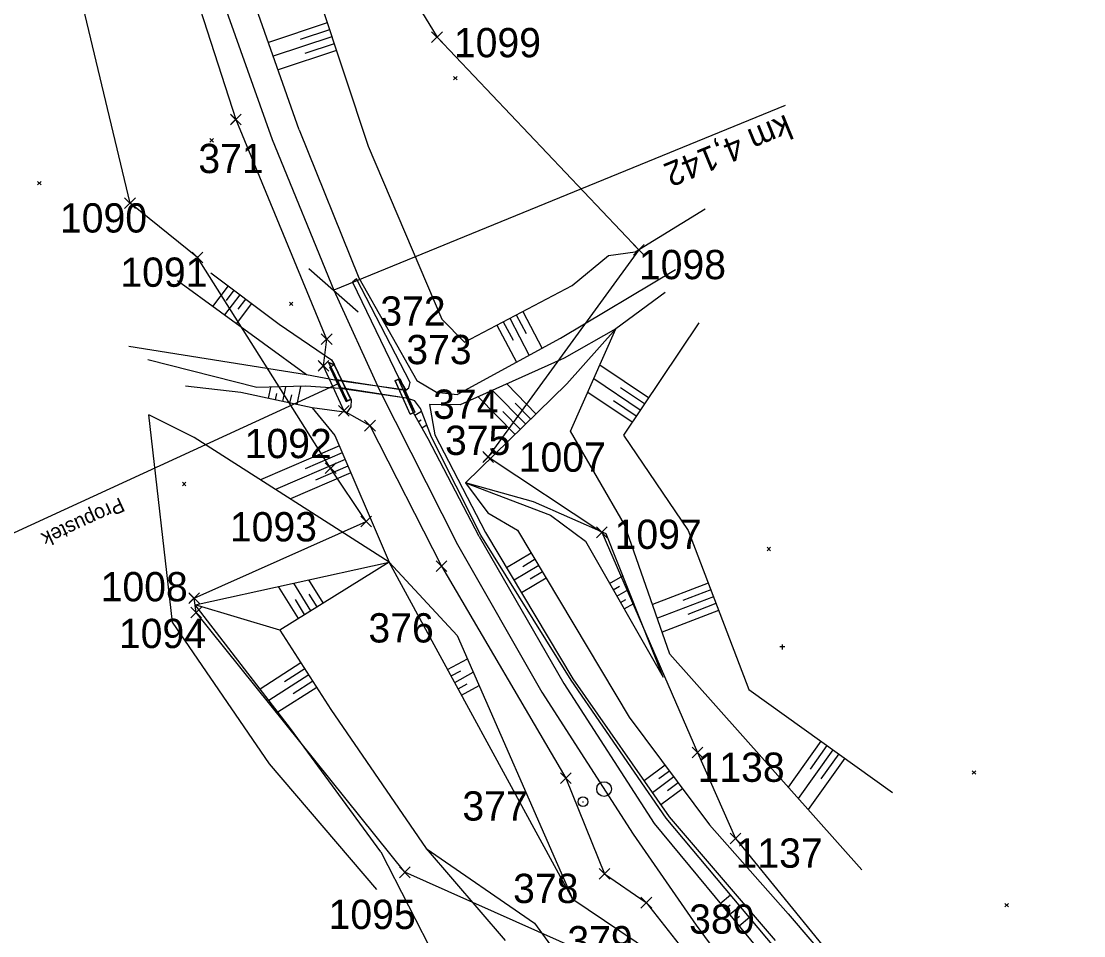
# Model space of a CAD drawing. Extents: x -866402 to -860377, y -1041908 to -1038598.
# Drawn here: x -865406.8 to -865297.9, y -1040095.8 to -1040002 of the extents above; entities that cross this region are included whole.
import ezdxf

# ---------------------------------------------------------------- set-up
doc = ezdxf.new("R2010")
doc.units = 0
for name, color, linetype in [('PS 02 trasa', 7, 'Continuous'), ('SZDC', 7, 'Continuous'), ('Vrstva 1', 7, 'Continuous'), ('Vrstva 19', 7, 'Continuous'), ('Vrstva 3', 7, 'Continuous'), ('Vrstva 48', 7, 'Continuous'), ('Vrstva 49', 7, 'Continuous'), ('Vrstva 60', 7, 'Continuous'), ('Vrstva 7', 7, 'Continuous')]:
    doc.layers.add(name, color=color, linetype=linetype)

msp = doc.modelspace()

# ---------------------------------------------------------------- linework, layer by layer
at = {"layer": 'PS 02 trasa'}
msp.add_lwpolyline([(-865392.51, -1039988.18), (-865384.79, -1040012.1), (-865375.47, -1040034.61), (-865375.81, -1040037.34), (-865373.72, -1040041.97), (-865371.03, -1040043.48), (-865363.71, -1040057.88), (-865350.96, -1040079.61), (-865347, -1040089.4), (-865342.71, -1040092.36), (-865339.34, -1040096.65), (-865338.45, -1040097.8), (-865338.12, -1040102.62), (-865335.84, -1040105.75), (-865330.4, -1040108.23), (-865329.96, -1040108.8), (-865320.81, -1040120.03), (-865303.74, -1040138.41), (-865285.56, -1040155.45), (-865245.16, -1040185.8), (-865223.67, -1040198.6), (-865201.38, -1040210.15), (-865178.79, -1040221.3)], dxfattribs=at)
at = {"layer": 'SZDC'}
for points in [[(-865157.46, -1040240.87), (-865212.59, -1040212.22), (-865249.71, -1040189.15), (-865280.87, -1040164.78), (-865316.58, -1040128.46), (-865344.65, -1040099.41), (-865367.45, -1040089.25), (-865388.85, -1040062.62), (-865389.06, -1040061.16), (-865371.42, -1040053.29), (-865375.06, -1040047.83), (-865388.7, -1040026.25), (-865395.62, -1040020.69), (-865413.96, -1039944.15)], [(-865381.32, -1039975.48), (-865364.16, -1040003.66), (-865343.47, -1040025.47), (-865358.93, -1040046.69), (-865347.26, -1040054.41), (-865337.46, -1040076.98), (-865333.56, -1040085.78), (-865314.1, -1040109.68), (-865297.21, -1040133.13), (-865251.84, -1040161.5), (-865221.54, -1040180.39), (-865167.51, -1040203.13), (-865136.9, -1040220.12), (-865121.09, -1040243.74), (-865091.16, -1040253.56), (-865065.24, -1040268.27), (-865053.91, -1040285.28), (-865043.13, -1040305.31), (-865029.04, -1040320.43), (-865023.67, -1040361.98), (-865022.71, -1040375.04), (-865013.7, -1040387.94)]]:
    msp.add_lwpolyline(points, dxfattribs=at)
at = {"layer": 'Vrstva 1'}
msp.add_lwpolyline([(-865386.82, -1039997.88), (-865381.07, -1040014.14), (-865374.75, -1040029.59), (-865370.06, -1040039.85), (-865362.07, -1040055.65), (-865353.41, -1040070.79), (-865344.07, -1040085.35), (-865337.61, -1040094.66), (-865332.64, -1040101.38), (-865322.83, -1040113.67), (-865311.88, -1040126.14), (-865300.18, -1040138.31), (-865287.88, -1040149.9), (-865275.39, -1040160.56), (-865262.26, -1040170.74), (-865248.91, -1040180.15), (-865235.39, -1040188.79), (-865221.26, -1040196.9), (-865207.35, -1040204.18), (-865197.91, -1040208.93)], dxfattribs=at)
at = {"layer": 'Vrstva 19'}
for p, q in [((-865375.28, -1040037.02), (-865374.66, -1040037.23)), ((-865374.69, -1040037.26), (-865374.66, -1040037.23)), ((-865374.69, -1040037.26), (-865373.01, -1040040.78)), ((-865372.97, -1040040.8), (-865374.66, -1040037.23)), ((-865374.22, -1040039.15), (-865425.57, -1040062.75)), ((-865367.35, -1040039.85), (-865374.47, -1040038.85)), ((-865367.46, -1040039.86), (-865374.44, -1040038.8)), ((-865367.07, -1040040.71), (-865374.07, -1040039.68)), ((-865367.09, -1040040.68), (-865374.06, -1040039.59)), ((-865373.37, -1040040.94), (-865373.34, -1040040.97))]:
    msp.add_line(p, q, dxfattribs=at)
for points in [[(-865375.05, -1040037.44), (-865375.28, -1040037.02), (-865374.69, -1040037.26)], [(-865375.05, -1040037.44), (-865375.15, -1040037.49), (-865375.13, -1040037.47), (-865374.69, -1040037.26)], [(-865375.13, -1040037.47), (-865373.48, -1040041), (-865373.47, -1040040.99), (-865375.15, -1040037.49)], [(-865372.97, -1040040.8), (-865373.34, -1040040.97), (-865374.07, -1040039.68), (-865374.06, -1040039.59), (-865374.44, -1040038.8), (-865374.47, -1040038.85), (-865375.05, -1040037.44)], [(-865375.05, -1040037.44), (-865373.37, -1040040.94), (-865373.47, -1040040.99)], [(-865368.45, -1040038.87), (-865368.04, -1040038.67), (-865368.09, -1040038.7), (-865367.98, -1040038.64), (-865367.97, -1040038.64)], [(-865366.92, -1040042.31), (-865368.45, -1040038.87), (-865368.44, -1040038.86)], [(-865367.97, -1040038.64), (-865366.43, -1040042.1), (-865366.92, -1040042.31), (-865368.44, -1040038.86), (-865367.97, -1040038.64)], [(-865366.43, -1040042.09), (-865366.56, -1040042.16), (-865368.09, -1040038.7)], [(-865366.56, -1040042.18), (-865367.07, -1040040.71), (-865367.09, -1040040.68), (-865367.46, -1040039.86), (-865367.35, -1040039.85), (-865368.04, -1040038.67)], [(-865367.98, -1040038.64), (-865366.43, -1040042.09), (-865366.43, -1040042.1)], [(-865373.48, -1040041), (-865373.01, -1040040.78), (-865372.97, -1040040.8)], [(-865366.92, -1040042.31), (-865366.56, -1040042.18), (-865366.56, -1040042.16)]]:
    msp.add_lwpolyline(points, dxfattribs=at)
at = {"layer": 'Vrstva 3'}
for p, q in [((-865328.47, -1040010.67), (-865374.75, -1040029.59)), ((-865377.28, -1040027.39), (-865372.23, -1040031.8))]:
    msp.add_line(p, q, dxfattribs=at)
at = {"layer": 'Vrstva 48'}
for p, q in [((-865375.41, -1040002.2), (-865381.44, -1040004.2)), ((-865375.18, -1040002.91), (-865378.19, -1040003.91)), ((-865374.94, -1040003.62), (-865380.94, -1040005.61)), ((-865374.71, -1040004.34), (-865377.7, -1040005.33)), ((-865374.47, -1040005.05), (-865380.44, -1040007.03)), ((-865385.58, -1040029.15), (-865387.16, -1040031.26)), ((-865384.38, -1040030.06), (-865385.95, -1040032.14)), ((-865384.98, -1040029.6), (-865385.77, -1040030.65)), ((-865383.78, -1040030.51), (-865384.56, -1040031.55)), ((-865383.18, -1040030.96), (-865384.74, -1040033.03)), ((-865356.7, -1040032.48), (-865354.71, -1040036.28)), ((-865356.04, -1040032.13), (-865355.04, -1040034.02)), ((-865355.37, -1040031.78), (-865353.39, -1040035.56)), ((-865358.03, -1040033.17), (-865356.03, -1040036.99)), ((-865357.37, -1040032.83), (-865356.37, -1040034.73)), ((-865342.49, -1040040.63), (-865347.49, -1040037.28)), ((-865354, -1040042.29), (-865357.01, -1040039.2)), ((-865343.33, -1040041.88), (-865348.1, -1040038.67)), ((-865381.44, -1040040.68), (-865381.18, -1040039.53)), ((-865380.7, -1040040.84), (-865380.56, -1040040.18)), ((-865379.97, -1040041), (-865379.64, -1040039.49)), ((-865379.24, -1040041.16), (-865379.05, -1040040.32)), ((-865378.5, -1040041.32), (-865378.1, -1040039.45)), ((-865355.07, -1040043.34), (-865358.47, -1040039.86)), ((-865344.17, -1040043.12), (-865348.71, -1040040.07)), ((-865342.91, -1040041.26), (-865345.35, -1040039.62)), ((-865356.14, -1040044.38), (-865359.93, -1040040.51)), ((-865354.53, -1040042.81), (-865356.14, -1040041.17)), ((-865343.75, -1040042.5), (-865346.08, -1040040.94)), ((-865366.44, -1040042.39), (-865365.74, -1040041.99)), ((-865355.6, -1040043.86), (-865357.4, -1040042.02)), ((-865366.07, -1040043.04), (-865365.77, -1040042.87)), ((-865365.7, -1040043.69), (-865365.21, -1040043.41)), ((-865374.17, -1040045.56), (-865382.25, -1040049.03)), ((-865373.88, -1040046.25), (-865377.68, -1040047.89)), ((-865373.58, -1040046.94), (-865380.72, -1040050.01)), ((-865373.29, -1040047.63), (-865376.62, -1040049.06)), ((-865372.99, -1040048.32), (-865379.19, -1040050.98)), ((-865354.5, -1040056.53), (-865357.03, -1040058.04)), ((-865354.11, -1040057.17), (-865355.38, -1040057.93)), ((-865353.73, -1040057.82), (-865356.26, -1040059.33)), ((-865353.34, -1040058.46), (-865354.61, -1040059.22)), ((-865346.47, -1040059.65), (-865345.1, -1040058.87)), ((-865378.36, -1040063.23), (-865380.4, -1040059.96)), ((-865377.09, -1040062.44), (-865378.84, -1040059.61)), ((-865375.81, -1040061.65), (-865377.29, -1040059.27)), ((-865352.96, -1040059.1), (-865355.49, -1040060.62)), ((-865346.1, -1040060.3), (-865345.46, -1040059.94)), ((-865336.37, -1040059.62), (-865342.07, -1040061.79)), ((-865376.45, -1040062.05), (-865377.26, -1040060.75)), ((-865345.72, -1040060.96), (-865344.54, -1040060.28)), ((-865335.83, -1040061.02), (-865341.58, -1040063.21)), ((-865336.1, -1040060.32), (-865338.96, -1040061.41)), ((-865377.73, -1040062.84), (-865378.67, -1040061.31)), ((-865345.35, -1040061.61), (-865344.81, -1040061.3)), ((-865344.98, -1040062.26), (-865343.99, -1040061.69)), ((-865335.57, -1040061.72), (-865338.45, -1040062.82)), ((-865335.3, -1040062.42), (-865341.08, -1040064.63)), ((-865363.07, -1040068.47), (-865361.04, -1040067.36)), ((-865378.11, -1040067.77), (-865382.3, -1040070.47)), ((-865377.71, -1040068.4), (-865379.78, -1040069.73)), ((-865362.71, -1040069.13), (-865361.73, -1040068.59)), ((-865377.3, -1040069.03), (-865381.38, -1040071.66)), ((-865376.9, -1040069.67), (-865378.91, -1040070.96)), ((-865362.35, -1040069.79), (-865360.44, -1040068.74)), ((-865376.49, -1040070.3), (-865380.46, -1040072.85)), ((-865361.99, -1040070.44), (-865361.07, -1040069.94)), ((-865361.64, -1040071.1), (-865359.84, -1040070.12)), ((-865324.81, -1040075.81), (-865328.18, -1040080.52)), ((-865324.2, -1040076.25), (-865325.93, -1040078.67)), ((-865323.59, -1040076.69), (-865327.15, -1040081.67)), ((-865322.98, -1040077.12), (-865324.81, -1040079.68)), ((-865340.79, -1040078.27), (-865342.94, -1040079.87)), ((-865322.37, -1040077.56), (-865326.13, -1040082.81)), ((-865339.9, -1040079.47), (-865342.08, -1040081.1)), ((-865340.34, -1040078.87), (-865341.43, -1040079.68)), ((-865339.45, -1040080.07), (-865340.55, -1040080.89)), ((-865339, -1040080.68), (-865341.22, -1040082.33)), ((-865335.13, -1040092.44), (-865334.08, -1040091.57)), ((-865334.65, -1040093.02), (-865334.12, -1040092.58)), ((-865334.17, -1040093.59), (-865333.11, -1040092.71)), ((-865333.69, -1040094.17), (-865333.16, -1040093.73)), ((-865333.21, -1040094.75), (-865332.15, -1040093.86))]:
    msp.add_line(p, q, dxfattribs=at)
at = {"layer": 'Vrstva 49'}
for p, q in [((-865378.27, -1040013.16), (-865384.07, -1039996.74)), ((-865362.46, -1040007.69), (-865362.11, -1040008.05)), ((-865362.46, -1040008.05), (-865362.11, -1040007.69)), ((-865387.43, -1040014.07), (-865387.07, -1040014.42)), ((-865387.43, -1040014.42), (-865387.07, -1040014.07)), ((-865378.27, -1040013.16), (-865372.18, -1040028.32)), ((-865405.09, -1040018.46), (-865404.74, -1040018.81)), ((-865405.09, -1040018.81), (-865404.74, -1040018.46)), ((-865372.18, -1040028.32), (-865366.22, -1040038.84)), ((-865377.53, -1040038.27), (-865390.75, -1040028.65)), ((-865340.79, -1040029.82), (-865345.85, -1040033.56)), ((-865379.28, -1040030.83), (-865378.93, -1040031.18)), ((-865379.28, -1040031.18), (-865378.93, -1040030.83)), ((-865350.84, -1040039.21), (-865345.85, -1040033.56)), ((-865350.47, -1040044.06), (-865345.85, -1040033.56)), ((-865337.32, -1040032.93), (-865345.06, -1040044.45)), ((-865377.53, -1040038.27), (-865395.74, -1040035.36)), ((-865382.64, -1040039.57), (-865393.78, -1040036.73)), ((-865374.47, -1040038.85), (-865377.53, -1040038.27)), ((-865368.04, -1040038.67), (-865367.35, -1040039.85)), ((-865350.84, -1040039.21), (-865361.23, -1040049.35)), ((-865384.26, -1040040.07), (-865389.93, -1040039.43)), ((-865366.56, -1040042.18), (-865367.07, -1040040.71)), ((-865367.07, -1040040.71), (-865366.47, -1040040.91)), ((-865376.95, -1040041.66), (-865374.63, -1040044.5)), ((-865374.63, -1040044.5), (-865369.06, -1040057.46)), ((-865390.26, -1040049.27), (-865389.91, -1040049.63)), ((-865390.26, -1040049.63), (-865389.91, -1040049.27)), ((-865359.19, -1040054.43), (-865350.23, -1040069.42)), ((-865350.41, -1040069.56), (-865359.66, -1040054.69)), ((-865330.32, -1040055.93), (-865329.97, -1040056.29)), ((-865330.32, -1040056.29), (-865329.97, -1040055.93)), ((-865388.95, -1040061.84), (-865369.06, -1040057.46)), ((-865369.06, -1040057.46), (-865380.27, -1040064.42)), ((-865350.23, -1040092.05), (-865369.06, -1040057.46)), ((-865380.27, -1040064.42), (-865388.95, -1040061.84)), ((-865328.51, -1040066.16), (-865329.01, -1040066.16)), ((-865328.76, -1040066.41), (-865328.76, -1040065.91)), ((-865340.67, -1040083.71), (-865350.41, -1040069.56)), ((-865350.23, -1040069.42), (-865340.36, -1040083.56)), ((-865309.31, -1040078.86), (-865308.95, -1040079.21)), ((-865309.31, -1040079.21), (-865308.95, -1040078.86)), ((-865329.48, -1040097.05), (-865340.67, -1040083.71)), ((-865340.36, -1040083.56), (-865329.49, -1040096.25)), ((-865341.92, -1040084.26), (-865331.2, -1040097.17)), ((-865369.92, -1040087.16), (-865363.01, -1040100.62)), ((-865365.27, -1040086.8), (-865354.18, -1040094.47)), ((-865365.27, -1040086.8), (-865357.17, -1040096.24)), ((-865305.96, -1040092.43), (-865305.6, -1040092.78)), ((-865305.96, -1040092.78), (-865305.6, -1040092.43)), ((-865354.18, -1040094.47), (-865343.62, -1040108.83))]:
    msp.add_line(p, q, dxfattribs=at)
for points in [[(-865396.83, -1039915.89), (-865387.02, -1039948.23), (-865383.47, -1039977.81), (-865378.61, -1039992.57), (-865371.23, -1040014.84), (-865363.68, -1040032.58), (-865361.34, -1040034.91)], [(-865361.34, -1040034.91), (-865350.3, -1040029.12), (-865346.59, -1040026.04), (-865343.84, -1040025.65), (-865336.68, -1040021.27)], [(-865387.35, -1040027.83), (-865380.34, -1040033.09)], [(-865366.22, -1040038.84), (-865364.2, -1040040.04), (-865362.11, -1040040.29), (-865351.49, -1040034.53), (-865339.73, -1040027.49)], [(-865372.41, -1040028.44), (-865372.82, -1040028.79), (-865368.04, -1040038.67)], [(-865367.35, -1040039.85), (-865367.04, -1040039.62), (-865366.91, -1040039.07), (-865372.41, -1040028.44)], [(-865380.34, -1040033.09), (-865374.97, -1040036.74), (-865374.66, -1040037.23)], [(-865345.85, -1040033.56), (-865351.14, -1040036.58), (-865361.77, -1040041.33), (-865364.93, -1040041.3)], [(-865374.66, -1040037.23), (-865375.28, -1040037.02), (-865375.05, -1040037.44), (-865374.47, -1040038.85)], [(-865373.41, -1040042.14), (-865376.95, -1040041.66), (-865384.26, -1040040.07)], [(-865374.07, -1040039.68), (-865377.62, -1040039.44), (-865382.64, -1040039.57)], [(-865372.97, -1040040.8), (-865373.34, -1040040.97), (-865374.07, -1040039.68)], [(-865372.97, -1040040.8), (-865372.99, -1040041.56), (-865373.41, -1040042.14)], [(-865359.66, -1040054.69), (-865364.73, -1040044.66), (-865365.85, -1040041.71), (-865366.47, -1040040.91)], [(-865364.93, -1040041.3), (-865364.38, -1040044.43), (-865359.19, -1040054.43)], [(-865369.06, -1040057.46), (-865389.05, -1040044.68), (-865393.71, -1040042.38)], [(-865370.34, -1040091), (-865381.33, -1040078.13), (-865391.26, -1040063.62), (-865393.71, -1040042.38)], [(-865359.84, -1040054.85), (-865365.06, -1040044.82), (-865366.56, -1040042.18)], [(-865320.62, -1040089.01), (-865340.29, -1040066.89), (-865344.94, -1040053.6), (-865350.47, -1040044.06)], [(-865345.06, -1040044.45), (-865338.43, -1040054.22), (-865332.22, -1040070.5), (-865317.49, -1040081.06)], [(-865361.23, -1040049.35), (-865358.96, -1040052.41), (-865355.9, -1040054.18), (-865344.46, -1040073.35), (-865336.25, -1040084.37), (-865328.18, -1040093.49)], [(-865361.23, -1040049.35), (-865352.52, -1040052.64), (-865348.94, -1040055.33), (-865340.98, -1040069.26)], [(-865340.98, -1040069.26), (-865346.82, -1040054.56), (-865354.26, -1040051.28), (-865361.23, -1040049.35)], [(-865359.84, -1040054.85), (-865351.15, -1040069.91), (-865341.92, -1040084.26)], [(-865369.06, -1040057.46), (-865362.08, -1040065), (-865350.23, -1040092.05)], [(-865369.92, -1040087.16), (-865379.18, -1040074.52), (-865388.95, -1040061.84)], [(-865380.27, -1040064.42), (-865375.04, -1040072.55), (-865365.27, -1040086.8)], [(-865298.43, -1040144.73), (-865302.95, -1040140.74), (-865314.35, -1040127.91), (-865325.23, -1040115.11), (-865335.2, -1040102.84), (-865338.93, -1040099.66), (-865350.23, -1040092.05)], [(-865328.18, -1040093.49), (-865315.85, -1040107.91), (-865306.55, -1040120.68)]]:
    msp.add_lwpolyline(points, dxfattribs=at)
at = {"layer": 'Vrstva 60'}
for p, q in [((-865363.71, -1040004.11), (-865364.71, -1040003.11)), ((-865363.71, -1040003.21), (-865364.71, -1040004.21)), ((-865364.61, -1040004.11), (-865363.61, -1040003.11)), ((-865364.61, -1040003.21), (-865363.61, -1040004.21)), ((-865364.16, -1040003.66), (-865364.16, -1040003.66)), ((-865384.34, -1040012.56), (-865385.34, -1040011.56)), ((-865384.34, -1040011.66), (-865385.34, -1040012.66)), ((-865385.24, -1040012.56), (-865384.24, -1040011.56)), ((-865385.24, -1040011.66), (-865384.24, -1040012.66)), ((-865384.79, -1040012.1), (-865384.79, -1040012.1)), ((-865395.17, -1040021.14), (-865396.17, -1040020.14)), ((-865395.17, -1040020.24), (-865396.17, -1040021.24)), ((-865396.07, -1040021.14), (-865395.07, -1040020.14)), ((-865396.07, -1040020.24), (-865395.07, -1040021.24)), ((-865395.62, -1040020.69), (-865395.62, -1040020.69)), ((-865343.02, -1040025.92), (-865344.02, -1040024.92)), ((-865343.02, -1040025.02), (-865344.02, -1040026.02)), ((-865343.92, -1040025.92), (-865342.92, -1040024.92)), ((-865343.92, -1040025.02), (-865342.92, -1040026.02)), ((-865388.25, -1040026.7), (-865389.25, -1040025.7)), ((-865388.25, -1040025.8), (-865389.25, -1040026.8)), ((-865389.15, -1040026.7), (-865388.15, -1040025.7)), ((-865389.15, -1040025.8), (-865388.15, -1040026.8)), ((-865343.47, -1040025.47), (-865343.47, -1040025.47)), ((-865388.7, -1040026.25), (-865388.7, -1040026.25)), ((-865375.02, -1040035.06), (-865376.02, -1040034.06)), ((-865375.02, -1040034.16), (-865376.02, -1040035.16)), ((-865375.92, -1040035.06), (-865374.92, -1040034.06)), ((-865375.92, -1040034.16), (-865374.92, -1040035.16)), ((-865375.47, -1040034.61), (-865375.47, -1040034.61)), ((-865375.35, -1040037.79), (-865376.35, -1040036.79)), ((-865375.35, -1040036.89), (-865376.35, -1040037.89)), ((-865376.26, -1040037.79), (-865375.26, -1040036.79)), ((-865376.26, -1040036.89), (-865375.26, -1040037.89)), ((-865375.81, -1040037.34), (-865375.81, -1040037.34)), ((-865373.27, -1040042.42), (-865374.27, -1040041.42)), ((-865374.17, -1040042.42), (-865373.17, -1040041.42)), ((-865373.27, -1040041.52), (-865374.27, -1040042.52)), ((-865374.17, -1040041.52), (-865373.17, -1040042.52)), ((-865373.72, -1040041.97), (-865373.72, -1040041.97)), ((-865370.58, -1040043.93), (-865371.58, -1040042.93)), ((-865370.58, -1040043.03), (-865371.58, -1040044.03)), ((-865371.48, -1040043.93), (-865370.48, -1040042.93)), ((-865371.48, -1040043.03), (-865370.48, -1040044.03)), ((-865371.03, -1040043.48), (-865371.03, -1040043.48)), ((-865358.48, -1040047.14), (-865359.48, -1040046.14)), ((-865358.48, -1040046.24), (-865359.48, -1040047.24)), ((-865359.38, -1040047.14), (-865358.38, -1040046.14)), ((-865359.38, -1040046.24), (-865358.38, -1040047.24)), ((-865358.93, -1040046.69), (-865358.93, -1040046.69)), ((-865374.61, -1040048.28), (-865375.61, -1040047.28)), ((-865374.61, -1040047.38), (-865375.61, -1040048.38)), ((-865375.51, -1040048.28), (-865374.51, -1040047.28)), ((-865375.51, -1040047.38), (-865374.51, -1040048.38)), ((-865375.06, -1040047.83), (-865375.06, -1040047.83)), ((-865370.97, -1040053.74), (-865371.97, -1040052.74)), ((-865370.97, -1040052.84), (-865371.97, -1040053.84)), ((-865371.87, -1040053.74), (-865370.87, -1040052.74)), ((-865371.87, -1040052.84), (-865370.87, -1040053.84)), ((-865371.42, -1040053.29), (-865371.42, -1040053.29)), ((-865346.81, -1040054.86), (-865347.81, -1040053.86)), ((-865346.81, -1040053.96), (-865347.81, -1040054.96)), ((-865347.71, -1040054.86), (-865346.71, -1040053.86)), ((-865347.71, -1040053.96), (-865346.71, -1040054.96)), ((-865347.26, -1040054.41), (-865347.26, -1040054.41)), ((-865363.26, -1040058.33), (-865364.26, -1040057.33)), ((-865363.26, -1040057.43), (-865364.26, -1040058.43)), ((-865364.16, -1040058.33), (-865363.16, -1040057.33)), ((-865364.16, -1040057.43), (-865363.16, -1040058.43)), ((-865363.71, -1040057.88), (-865363.71, -1040057.88)), ((-865388.61, -1040061.61), (-865389.61, -1040060.61)), ((-865388.61, -1040060.71), (-865389.61, -1040061.71)), ((-865389.51, -1040061.61), (-865388.51, -1040060.61)), ((-865389.51, -1040060.71), (-865388.51, -1040061.71)), ((-865388.4, -1040063.07), (-865389.4, -1040062.07)), ((-865389.3, -1040063.07), (-865388.3, -1040062.07)), ((-865389.06, -1040061.16), (-865389.06, -1040061.16)), ((-865388.4, -1040062.17), (-865389.4, -1040063.17)), ((-865389.3, -1040062.17), (-865388.3, -1040063.17)), ((-865388.85, -1040062.62), (-865388.85, -1040062.62)), ((-865337.01, -1040077.43), (-865338.01, -1040076.43)), ((-865337.01, -1040076.53), (-865338.01, -1040077.53)), ((-865337.91, -1040077.43), (-865336.91, -1040076.43)), ((-865337.91, -1040076.53), (-865336.91, -1040077.53)), ((-865337.46, -1040076.98), (-865337.46, -1040076.98)), ((-865350.51, -1040080.06), (-865351.51, -1040079.06)), ((-865350.51, -1040079.16), (-865351.51, -1040080.16)), ((-865351.41, -1040080.06), (-865350.41, -1040079.06)), ((-865351.41, -1040079.16), (-865350.41, -1040080.16)), ((-865350.96, -1040079.61), (-865350.96, -1040079.61)), ((-865333.11, -1040086.23), (-865334.11, -1040085.23)), ((-865333.11, -1040085.33), (-865334.11, -1040086.33)), ((-865334.01, -1040086.23), (-865333.01, -1040085.23)), ((-865334.01, -1040085.33), (-865333.01, -1040086.33)), ((-865333.56, -1040085.78), (-865333.56, -1040085.78)), ((-865367, -1040089.7), (-865368, -1040088.7)), ((-865367, -1040088.8), (-865368, -1040089.8)), ((-865367.9, -1040089.7), (-865366.9, -1040088.7)), ((-865367.9, -1040088.8), (-865366.9, -1040089.8)), ((-865367.45, -1040089.25), (-865367.45, -1040089.25)), ((-865346.55, -1040089.85), (-865347.55, -1040088.85)), ((-865346.55, -1040088.95), (-865347.55, -1040089.95)), ((-865347.45, -1040089.85), (-865346.45, -1040088.85)), ((-865347.45, -1040088.95), (-865346.45, -1040089.95)), ((-865347, -1040089.4), (-865347, -1040089.4)), ((-865342.26, -1040092.81), (-865343.26, -1040091.81)), ((-865342.26, -1040091.91), (-865343.26, -1040092.91)), ((-865343.16, -1040092.81), (-865342.16, -1040091.81)), ((-865343.16, -1040091.91), (-865342.16, -1040092.91)), ((-865342.71, -1040092.36), (-865342.71, -1040092.36))]:
    msp.add_line(p, q, dxfattribs=at)
at = {"layer": 'Vrstva 7'}
msp.add_line((-865349.25, -1040082.02), (-865349.15, -1040082.02), dxfattribs=at)
for centre, radius in [((-865347.04, -1040080.72), 0.75), ((-865349.2, -1040082.02), 0.5)]:
    msp.add_circle(centre, radius, dxfattribs=at)

# ---------------------------------------------------------------- texts
at = {"layer": 'Vrstva 19'}
msp.add_text('Propustek', height=1.5, rotation=204.686, dxfattribs=at).set_placement((-865396.64, -1040050.8))
at = {"layer": 'Vrstva 3'}
msp.add_text('km 4,142', height=2.5, rotation=202.245, dxfattribs=at).set_placement((-865328.4, -1040011.55))
at = {"layer": 'Vrstva 60'}
for s, p in [('1099', (-865362.43, -1040005.73)), ('371', (-865388.62, -1040017.6)), ('1090', (-865402.8, -1040023.69)), ('1091', (-865396.61, -1040029.25)), ('1098', (-865343.47, -1040028.47)), ('372', (-865369.97, -1040033.23)), ('373', (-865367.31, -1040037.18)), ('374', (-865364.56, -1040042.78)), ('375', (-865363.34, -1040046.48)), ('1092', (-865383.87, -1040046.81)), ('1007', (-865355.78, -1040048.2)), ('1093', (-865385.39, -1040055.34)), ('1097', (-865345.96, -1040056.11)), ('1008', (-865398.63, -1040061.48)), ('1094', (-865396.76, -1040066.27)), ('376', (-865371.19, -1040065.7)), ('1138', (-865337.46, -1040079.98)), ('377', (-865361.56, -1040083.95)), ('1137', (-865333.56, -1040088.78)), ('378', (-865356.36, -1040092.4)), ('1095', (-865375.27, -1040095.06)), ('380', (-865338.32, -1040095.54)), ('379', (-865350.8, -1040097.76))]:
    msp.add_text(s, height=3, dxfattribs=at).set_placement(p)

doc.saveas('drawing.dxf')
